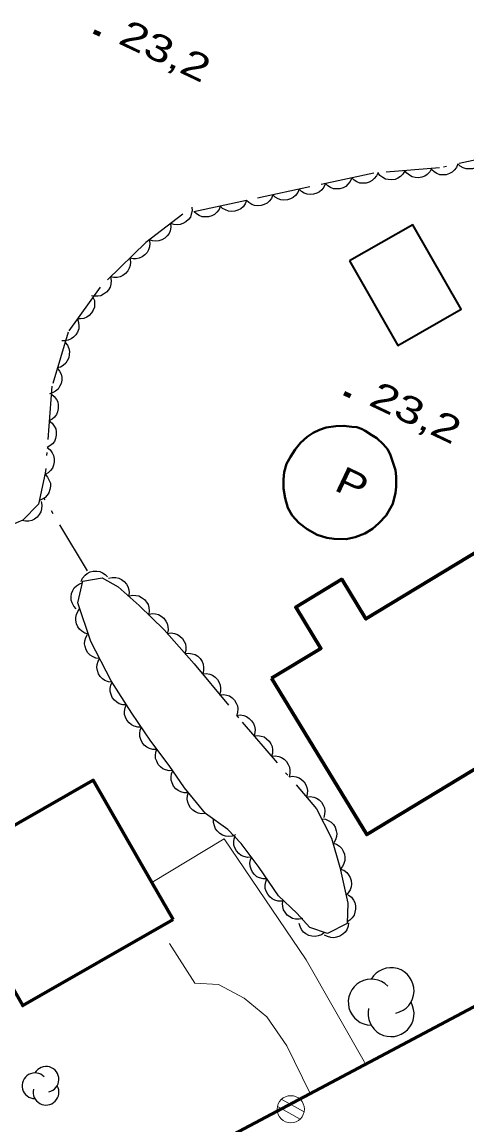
# Model space of a CAD drawing. Extents: x 356765 to 358572, y 5103174 to 5104650.
# Drawn here: x 357459.5 to 357484.3, y 5104090.6 to 5104152.2 of the extents above; entities that cross this region are included whole.
import ezdxf

# ---------------------------------------------------------------- set-up
doc = ezdxf.new("R2010")
doc.units = 0
doc.header["$LTSCALE"] = 0.6
doc.linetypes.add('DOT_DASHED', pattern=[7.7, 5, -1.2, 0.3, -1.2])
for name, color, linetype, lineweight in [('19', 7, 'Continuous', 13), ('21', 7, 'Continuous', 53), ('3', 7, 'Continuous', 140), ('31', 7, 'Continuous', 70), ('36', 7, 'Continuous', 13), ('38', 7, 'Continuous', 40), ('41', 7, 'DOT_DASHED', 25), ('44', 7, 'Continuous', 25)]:
    doc.layers.add(name, color=color, linetype=linetype, lineweight=lineweight)

msp = doc.modelspace()

# ---------------------------------------------------------------- linework, layer by layer
at = {"layer": '19'}
for points in [[(357478.64, 5104093.98), (357478.56, 5104094.13), (357475.31, 5104099.8), (357470.73, 5104106.57), (357466.7, 5104104.12)], [(357475.54, 5104092.33), (357474.24, 5104094.99), (357473.12, 5104096.62), (357471.86, 5104097.67), (357470.43, 5104098.43), (357469.1, 5104098.51), (357467.69, 5104100.72)]]:
    msp.add_lwpolyline(points, dxfattribs=at)
at = {"layer": '21'}
msp.add_lwpolyline([(357450.01, 5104078.75), (357471.24, 5104090.05), (357493.17, 5104101.68), (357495.43, 5104102.9), (357512.46, 5104112.13), (357524.83, 5104118.7), (357528.41, 5104120.6), (357531.92, 5104122.47)], dxfattribs=at)
at = {"layer": '3'}
for p, q in [((357463.45, 5104151.68), (357463.81, 5104151.51)), ((357477.44, 5104131.48), (357477.8, 5104131.31))]:
    msp.add_line(p, q, dxfattribs=at)
at = {"layer": '31', "lineweight": 35}
msp.add_lwpolyline([(357477.74, 5104138.86), (357480.43, 5104134.14), (357483.97, 5104136.17), (357481.28, 5104140.88), (357477.74, 5104138.86)], close=True, dxfattribs=at)
at = {"layer": '31'}
for points in [[(357473.39, 5104115.54), (357476.14, 5104117.21), (357474.74, 5104119.51), (357477.3, 5104121.07), (357478.65, 5104118.86), (357485.1, 5104122.78), (357488.72, 5104116.82), (357485.42, 5104114.8), (357487.16, 5104111.94), (357478.7, 5104106.8), (357473.39, 5104115.54)], [(357467.89, 5104102.05), (357459.49, 5104097.25), (357455.03, 5104105.04), (357463.43, 5104109.84), (357466.7, 5104104.12), (357467.89, 5104102.05)]]:
    msp.add_lwpolyline(points, close=True, dxfattribs=at)
at = {"layer": '36'}
for p, q in [((357473.71, 5104091.61), (357474.98, 5104090.9)), ((357475.2, 5104091.31), (357473.93, 5104092.01))]:
    msp.add_line(p, q, dxfattribs=at)
msp.add_circle((357474.4572, 5104091.4548), 0.7588, dxfattribs=at)
at = {"layer": '38'}
msp.add_lwpolyline([(357478.14, 5104129.57), (357477.86, 5104129.6), (357477.43, 5104129.65), (357476.98, 5104129.63), (357476.44, 5104129.56), (357476.06, 5104129.43), (357475.71, 5104129.26), (357475.37, 5104129.03), (357475.01, 5104128.7), (357474.7, 5104128.33), (357474.44, 5104127.91), (357474.22, 5104127.52), (357474.09, 5104127.06), (357474.05, 5104126.64), (357474.06, 5104126.14), (357474.14, 5104125.61), (357474.29, 5104125.06), (357474.54, 5104124.63), (357474.91, 5104124.23), (357475.37, 5104123.88), (357475.93, 5104123.56), (357476.47, 5104123.39), (357476.88, 5104123.33), (357477.56, 5104123.32), (357478.06, 5104123.43), (357478.59, 5104123.63), (357479.03, 5104123.9), (357479.38, 5104124.21), (357479.78, 5104124.63), (357480.15, 5104125.28), (357480.3, 5104125.9), (357480.34, 5104126.23), (357480.34, 5104126.81), (357480.3, 5104127.17), (357480.03, 5104128.01), (357479.87, 5104128.32), (357479.62, 5104128.63), (357479.26, 5104128.95), (357478.99, 5104129.12), (357478.61, 5104129.36), (357478.41, 5104129.47), (357478.14, 5104129.57)], close=True, dxfattribs=at)
at = {"layer": '41'}
msp.add_line((357463.1, 5104121.54), (357460.67, 5104125.62), dxfattribs=at)
at = {"layer": '44', "linetype": 'DOT_DASHED'}
msp.add_lwpolyline([(357486.79, 5104144.95), (357482.77, 5104144.06), (357479.09, 5104143.76), (357475.53, 5104143), (357471.98, 5104142.24), (357468.43, 5104141.48), (357466.37, 5104139.89), (357463.81, 5104137.4), (357462.02, 5104134.89), (357461.12, 5104131.87), (357460.75, 5104127), (357460.37, 5104125.26), (357459.49, 5104124.38), (357457.69, 5104123.62)], dxfattribs=at)
at = {"layer": '44'}
for points in [[(357485.26, 5104144.61), (357485.18, 5104144.42), (357485.06, 5104144.26), (357484.94, 5104144.14), (357484.78, 5104144.06), (357484.6, 5104144.01), (357484.41, 5104144), (357484.25, 5104144.01), (357484.08, 5104144.07), (357483.92, 5104144.16), (357483.79, 5104144.29)], [(357480.83, 5104143.9), (357480.72, 5104143.72), (357480.58, 5104143.58), (357480.44, 5104143.48), (357480.28, 5104143.42), (357480.09, 5104143.39), (357479.9, 5104143.41), (357479.74, 5104143.44), (357479.59, 5104143.52), (357479.44, 5104143.64), (357479.33, 5104143.78)], [(357482.32, 5104144.02), (357482.22, 5104143.84), (357482.07, 5104143.7), (357481.94, 5104143.6), (357481.77, 5104143.55), (357481.59, 5104143.51), (357481.4, 5104143.53), (357481.24, 5104143.56), (357481.08, 5104143.65), (357480.94, 5104143.76), (357480.83, 5104143.9)], [(357483.79, 5104144.29), (357483.72, 5104144.09), (357483.59, 5104143.93), (357483.47, 5104143.82), (357483.32, 5104143.74), (357483.14, 5104143.68), (357482.95, 5104143.67), (357482.78, 5104143.68), (357482.62, 5104143.75), (357482.46, 5104143.84), (357482.33, 5104143.96)], [(357477.86, 5104143.5), (357477.78, 5104143.3), (357477.65, 5104143.15), (357477.53, 5104143.03), (357477.38, 5104142.95), (357477.2, 5104142.9), (357477.01, 5104142.89), (357476.85, 5104142.9), (357476.68, 5104142.96), (357476.52, 5104143.06), (357476.39, 5104143.18)], [(357479.33, 5104143.81), (357479.25, 5104143.62), (357479.12, 5104143.46), (357479, 5104143.35), (357478.84, 5104143.27), (357478.67, 5104143.21), (357478.47, 5104143.2), (357478.31, 5104143.21), (357478.15, 5104143.28), (357477.99, 5104143.37), (357477.86, 5104143.5)], [(357474.93, 5104142.87), (357474.85, 5104142.68), (357474.72, 5104142.52), (357474.6, 5104142.4), (357474.44, 5104142.33), (357474.27, 5104142.27), (357474.07, 5104142.26), (357473.91, 5104142.27), (357473.75, 5104142.34), (357473.59, 5104142.43), (357473.46, 5104142.56)], [(357476.39, 5104143.18), (357476.31, 5104142.99), (357476.19, 5104142.83), (357476.07, 5104142.72), (357475.91, 5104142.64), (357475.73, 5104142.59), (357475.54, 5104142.58), (357475.38, 5104142.59), (357475.21, 5104142.65), (357475.05, 5104142.75), (357474.92, 5104142.87)], [(357471.99, 5104142.24), (357471.91, 5104142.05), (357471.79, 5104141.89), (357471.67, 5104141.78), (357471.51, 5104141.7), (357471.33, 5104141.64), (357471.14, 5104141.63), (357470.98, 5104141.65), (357470.81, 5104141.71), (357470.65, 5104141.8), (357470.52, 5104141.93)], [(357473.46, 5104142.56), (357473.38, 5104142.36), (357473.25, 5104142.2), (357473.13, 5104142.09), (357472.98, 5104142.01), (357472.8, 5104141.96), (357472.61, 5104141.95), (357472.44, 5104141.96), (357472.28, 5104142.02), (357472.12, 5104142.12), (357471.99, 5104142.24)], [(357468.94, 5104141.87), (357468.95, 5104141.66), (357468.9, 5104141.47), (357468.85, 5104141.31), (357468.74, 5104141.17), (357468.6, 5104141.05), (357468.43, 5104140.96), (357468.28, 5104140.9), (357468.11, 5104140.88), (357467.92, 5104140.9), (357467.75, 5104140.96)], [(357470.52, 5104141.93), (357470.45, 5104141.73), (357470.32, 5104141.58), (357470.2, 5104141.46), (357470.04, 5104141.38), (357469.87, 5104141.33), (357469.67, 5104141.32), (357469.51, 5104141.33), (357469.35, 5104141.4), (357469.19, 5104141.49), (357469.06, 5104141.61)], [(357467.75, 5104140.96), (357467.76, 5104140.75), (357467.72, 5104140.55), (357467.66, 5104140.4), (357467.55, 5104140.26), (357467.42, 5104140.13), (357467.25, 5104140.04), (357467.09, 5104139.98), (357466.92, 5104139.97), (357466.73, 5104139.98), (357466.56, 5104140.04)], [(357466.55, 5104140.06), (357466.58, 5104139.85), (357466.56, 5104139.65), (357466.52, 5104139.49), (357466.43, 5104139.34), (357466.31, 5104139.2), (357466.15, 5104139.09), (357466, 5104139.02), (357465.83, 5104138.98), (357465.65, 5104138.98), (357465.47, 5104139.01)], [(357465.47, 5104139.01), (357465.51, 5104138.81), (357465.48, 5104138.61), (357465.44, 5104138.45), (357465.35, 5104138.3), (357465.23, 5104138.16), (357465.07, 5104138.05), (357464.93, 5104137.97), (357464.76, 5104137.94), (357464.57, 5104137.93), (357464.39, 5104137.97)], [(357464.39, 5104137.97), (357464.43, 5104137.76), (357464.41, 5104137.56), (357464.37, 5104137.4), (357464.28, 5104137.25), (357464.16, 5104137.11), (357464, 5104137), (357463.85, 5104136.92), (357463.68, 5104136.89), (357463.5, 5104136.89), (357463.32, 5104136.92)], [(357463.41, 5104136.84), (357463.49, 5104136.65), (357463.5, 5104136.44), (357463.49, 5104136.28), (357463.42, 5104136.11), (357463.33, 5104135.96), (357463.19, 5104135.82), (357463.07, 5104135.72), (357462.9, 5104135.65), (357462.72, 5104135.62), (357462.54, 5104135.62)], [(357462.54, 5104135.62), (357462.61, 5104135.43), (357462.63, 5104135.22), (357462.62, 5104135.06), (357462.55, 5104134.89), (357462.46, 5104134.73), (357462.32, 5104134.6), (357462.2, 5104134.5), (357462.03, 5104134.43), (357461.85, 5104134.4), (357461.67, 5104134.4)], [(357461.85, 5104134.31), (357461.98, 5104134.15), (357462.06, 5104133.96), (357462.1, 5104133.8), (357462.09, 5104133.63), (357462.06, 5104133.45), (357461.97, 5104133.28), (357461.89, 5104133.14), (357461.75, 5104133.02), (357461.59, 5104132.93), (357461.42, 5104132.88)], [(357461.42, 5104132.88), (357461.55, 5104132.71), (357461.63, 5104132.53), (357461.67, 5104132.37), (357461.67, 5104132.19), (357461.63, 5104132.01), (357461.54, 5104131.84), (357461.46, 5104131.7), (357461.32, 5104131.59), (357461.16, 5104131.49), (357460.99, 5104131.44)], [(357461.09, 5104131.42), (357461.25, 5104131.29), (357461.37, 5104131.12), (357461.44, 5104130.98), (357461.47, 5104130.8), (357461.47, 5104130.62), (357461.43, 5104130.43), (357461.37, 5104130.28), (357461.26, 5104130.14), (357461.13, 5104130.01), (357460.97, 5104129.93)], [(357460.97, 5104129.93), (357461.14, 5104129.8), (357461.25, 5104129.63), (357461.33, 5104129.48), (357461.36, 5104129.31), (357461.36, 5104129.12), (357461.31, 5104128.94), (357461.26, 5104128.78), (357461.15, 5104128.65), (357461.01, 5104128.52), (357460.86, 5104128.43)], [(357460.86, 5104128.43), (357461.02, 5104128.3), (357461.14, 5104128.13), (357461.21, 5104127.99), (357461.24, 5104127.81), (357461.25, 5104127.63), (357461.2, 5104127.44), (357461.15, 5104127.29), (357461.04, 5104127.15), (357460.9, 5104127.02), (357460.74, 5104126.93)], [(357460.74, 5104126.94), (357460.88, 5104126.78), (357460.97, 5104126.6), (357461.03, 5104126.45), (357461.03, 5104126.27), (357461.01, 5104126.09), (357460.94, 5104125.91), (357460.86, 5104125.77), (357460.74, 5104125.64), (357460.58, 5104125.54), (357460.42, 5104125.47)], [(357460.52, 5104125.41), (357460.56, 5104125.21), (357460.54, 5104125), (357460.5, 5104124.84), (357460.41, 5104124.69), (357460.29, 5104124.55), (357460.14, 5104124.44), (357460, 5104124.36), (357459.82, 5104124.32), (357459.64, 5104124.32), (357459.46, 5104124.35)], [(357462.75, 5104120.95), (357462.83, 5104121.14), (357462.97, 5104121.3), (357463.09, 5104121.4), (357463.25, 5104121.48), (357463.43, 5104121.52), (357463.62, 5104121.52), (357463.79, 5104121.5), (357463.95, 5104121.43), (357464.1, 5104121.33), (357464.23, 5104121.2)], [(357464.28, 5104121.13), (357464.49, 5104121.18), (357464.69, 5104121.17), (357464.85, 5104121.14), (357465.01, 5104121.06), (357465.16, 5104120.95), (357465.28, 5104120.8), (357465.36, 5104120.66), (357465.41, 5104120.49), (357465.43, 5104120.31), (357465.4, 5104120.13)], [(357462.48, 5104119.42), (357462.34, 5104119.57), (357462.25, 5104119.75), (357462.2, 5104119.91), (357462.19, 5104120.09), (357462.22, 5104120.27), (357462.29, 5104120.44), (357462.37, 5104120.59), (357462.5, 5104120.71), (357462.65, 5104120.81), (357462.82, 5104120.88)], [(357465.4, 5104120.13), (357465.61, 5104120.18), (357465.81, 5104120.17), (357465.97, 5104120.14), (357466.13, 5104120.06), (357466.28, 5104119.95), (357466.4, 5104119.8), (357466.49, 5104119.67), (357466.53, 5104119.5), (357466.55, 5104119.31), (357466.53, 5104119.13)], [(357463.16, 5104118.01), (357462.96, 5104118.06), (357462.78, 5104118.17), (357462.66, 5104118.28), (357462.56, 5104118.42), (357462.49, 5104118.59), (357462.45, 5104118.78), (357462.45, 5104118.94), (357462.49, 5104119.11), (357462.57, 5104119.28), (357462.67, 5104119.43)], [(357466.5, 5104119.11), (357466.71, 5104119.15), (357466.91, 5104119.14), (357467.07, 5104119.1), (357467.22, 5104119.01), (357467.37, 5104118.9), (357467.48, 5104118.74), (357467.56, 5104118.6), (357467.6, 5104118.43), (357467.61, 5104118.24), (357467.58, 5104118.07)], [(357467.56, 5104118.05), (357467.77, 5104118.08), (357467.97, 5104118.04), (357468.13, 5104117.99), (357468.27, 5104117.89), (357468.41, 5104117.77), (357468.51, 5104117.6), (357468.58, 5104117.46), (357468.6, 5104117.28), (357468.6, 5104117.1), (357468.55, 5104116.92)], [(357463.79, 5104116.65), (357463.58, 5104116.67), (357463.39, 5104116.75), (357463.25, 5104116.84), (357463.13, 5104116.97), (357463.03, 5104117.13), (357462.98, 5104117.31), (357462.94, 5104117.47), (357462.96, 5104117.64), (357463.01, 5104117.82), (357463.1, 5104117.98)], [(357468.55, 5104116.92), (357468.76, 5104116.95), (357468.96, 5104116.91), (357469.12, 5104116.86), (357469.26, 5104116.77), (357469.4, 5104116.64), (357469.5, 5104116.47), (357469.57, 5104116.33), (357469.59, 5104116.15), (357469.58, 5104115.97), (357469.54, 5104115.79)], [(357464.47, 5104115.32), (357464.27, 5104115.34), (357464.08, 5104115.42), (357463.94, 5104115.51), (357463.82, 5104115.64), (357463.72, 5104115.79), (357463.66, 5104115.98), (357463.63, 5104116.14), (357463.65, 5104116.31), (357463.7, 5104116.49), (357463.79, 5104116.65)], [(357469.52, 5104115.78), (357469.73, 5104115.8), (357469.93, 5104115.76), (357470.09, 5104115.71), (357470.23, 5104115.6), (357470.36, 5104115.47), (357470.46, 5104115.31), (357470.52, 5104115.16), (357470.54, 5104114.98), (357470.53, 5104114.8), (357470.48, 5104114.62)], [(357465.29, 5104114.05), (357465.08, 5104114.06), (357464.88, 5104114.12), (357464.74, 5104114.2), (357464.61, 5104114.32), (357464.49, 5104114.46), (357464.42, 5104114.64), (357464.37, 5104114.8), (357464.38, 5104114.97), (357464.41, 5104115.15), (357464.48, 5104115.32)], [(357470.48, 5104114.62), (357470.69, 5104114.64), (357470.89, 5104114.6), (357471.04, 5104114.55), (357471.19, 5104114.45), (357471.32, 5104114.32), (357471.41, 5104114.15), (357471.48, 5104114), (357471.5, 5104113.83), (357471.49, 5104113.64), (357471.44, 5104113.47)], [(357466.12, 5104112.8), (357465.91, 5104112.8), (357465.71, 5104112.86), (357465.56, 5104112.93), (357465.43, 5104113.05), (357465.31, 5104113.19), (357465.23, 5104113.36), (357465.18, 5104113.52), (357465.18, 5104113.69), (357465.2, 5104113.88), (357465.27, 5104114.04)], [(357471.43, 5104113.46), (357471.64, 5104113.49), (357471.84, 5104113.45), (357471.99, 5104113.4), (357472.14, 5104113.3), (357472.27, 5104113.17), (357472.37, 5104113.01), (357472.44, 5104112.86), (357472.46, 5104112.68), (357472.45, 5104112.5), (357472.41, 5104112.32)], [(357466.96, 5104111.56), (357466.75, 5104111.56), (357466.56, 5104111.62), (357466.41, 5104111.69), (357466.27, 5104111.81), (357466.16, 5104111.95), (357466.08, 5104112.12), (357466.02, 5104112.28), (357466.02, 5104112.45), (357466.05, 5104112.64), (357466.12, 5104112.8)], [(357472.41, 5104112.32), (357472.61, 5104112.35), (357472.81, 5104112.31), (357472.97, 5104112.26), (357473.11, 5104112.16), (357473.25, 5104112.03), (357473.34, 5104111.87), (357473.41, 5104111.72), (357473.44, 5104111.54), (357473.43, 5104111.36), (357473.38, 5104111.18)], [(357467.88, 5104110.38), (357467.67, 5104110.37), (357467.47, 5104110.42), (357467.32, 5104110.48), (357467.18, 5104110.59), (357467.06, 5104110.73), (357466.97, 5104110.9), (357466.91, 5104111.05), (357466.9, 5104111.22), (357466.92, 5104111.41), (357466.98, 5104111.58)], [(357473.38, 5104111.18), (357473.59, 5104111.21), (357473.79, 5104111.17), (357473.94, 5104111.12), (357474.09, 5104111.02), (357474.22, 5104110.89), (357474.32, 5104110.73), (357474.39, 5104110.58), (357474.41, 5104110.4), (357474.4, 5104110.22), (357474.36, 5104110.04)], [(357468.72, 5104109.14), (357468.51, 5104109.13), (357468.32, 5104109.19), (357468.16, 5104109.26), (357468.03, 5104109.37), (357467.91, 5104109.51), (357467.83, 5104109.69), (357467.78, 5104109.84), (357467.78, 5104110.02), (357467.8, 5104110.2), (357467.87, 5104110.37)], [(357474.36, 5104110.04), (357474.56, 5104110.07), (357474.76, 5104110.03), (357474.92, 5104109.98), (357475.06, 5104109.88), (357475.2, 5104109.75), (357475.29, 5104109.59), (357475.36, 5104109.44), (357475.39, 5104109.26), (357475.38, 5104109.08), (357475.33, 5104108.9)], [(357469.69, 5104107.99), (357469.48, 5104107.97), (357469.28, 5104108.01), (357469.13, 5104108.07), (357468.98, 5104108.17), (357468.86, 5104108.3), (357468.76, 5104108.47), (357468.7, 5104108.62), (357468.68, 5104108.79), (357468.69, 5104108.98), (357468.74, 5104109.15)], [(357475.33, 5104108.9), (357475.54, 5104108.93), (357475.74, 5104108.89), (357475.89, 5104108.84), (357476.04, 5104108.74), (357476.17, 5104108.61), (357476.27, 5104108.45), (357476.34, 5104108.3), (357476.36, 5104108.12), (357476.35, 5104107.94), (357476.31, 5104107.76)], [(357471.37, 5104106.79), (357471.18, 5104106.71), (357470.98, 5104106.7), (357470.81, 5104106.71), (357470.65, 5104106.78), (357470.49, 5104106.87), (357470.35, 5104107.01), (357470.25, 5104107.13), (357470.19, 5104107.3), (357470.15, 5104107.48), (357470.15, 5104107.66)], [(357476.18, 5104107.68), (357476.39, 5104107.66), (357476.58, 5104107.58), (357476.72, 5104107.49), (357476.84, 5104107.36), (357476.94, 5104107.21), (357476.99, 5104107.02), (357477.03, 5104106.86), (357477.01, 5104106.69), (357476.96, 5104106.51), (357476.87, 5104106.35)], [(357472.25, 5104105.54), (357472.04, 5104105.53), (357471.84, 5104105.58), (357471.69, 5104105.64), (357471.55, 5104105.75), (357471.43, 5104105.89), (357471.34, 5104106.06), (357471.28, 5104106.21), (357471.27, 5104106.39), (357471.29, 5104106.57), (357471.35, 5104106.74)], [(357476.82, 5104106.33), (357477.02, 5104106.26), (357477.18, 5104106.15), (357477.3, 5104106.03), (357477.39, 5104105.88), (357477.46, 5104105.71), (357477.48, 5104105.52), (357477.48, 5104105.36), (357477.43, 5104105.19), (357477.34, 5104105.02), (357477.23, 5104104.89)], [(357473.12, 5104104.33), (357472.91, 5104104.33), (357472.72, 5104104.38), (357472.57, 5104104.45), (357472.44, 5104104.57), (357472.32, 5104104.71), (357472.24, 5104104.88), (357472.19, 5104105.04), (357472.18, 5104105.21), (357472.21, 5104105.4), (357472.28, 5104105.56)], [(357477.22, 5104104.88), (357477.42, 5104104.81), (357477.58, 5104104.68), (357477.69, 5104104.56), (357477.77, 5104104.41), (357477.83, 5104104.23), (357477.84, 5104104.04), (357477.83, 5104103.88), (357477.77, 5104103.71), (357477.67, 5104103.55), (357477.55, 5104103.42)], [(357473.97, 5104103.09), (357473.76, 5104103.09), (357473.57, 5104103.14), (357473.42, 5104103.21), (357473.28, 5104103.33), (357473.17, 5104103.47), (357473.09, 5104103.64), (357473.03, 5104103.8), (357473.03, 5104103.98), (357473.06, 5104104.16), (357473.12, 5104104.33)], [(357477.67, 5104103.43), (357477.84, 5104103.31), (357477.96, 5104103.14), (357478.04, 5104103), (357478.08, 5104102.83), (357478.08, 5104102.64), (357478.04, 5104102.46), (357477.99, 5104102.3), (357477.89, 5104102.16), (357477.76, 5104102.03), (357477.6, 5104101.93)], [(357475.13, 5104102.12), (357474.92, 5104102.07), (357474.72, 5104102.08), (357474.56, 5104102.12), (357474.4, 5104102.2), (357474.26, 5104102.31), (357474.14, 5104102.47), (357474.06, 5104102.6), (357474.01, 5104102.78), (357474, 5104102.96), (357474.03, 5104103.14)], [(357476.34, 5104101.33), (357476.17, 5104101.2), (357475.98, 5104101.14), (357475.82, 5104101.1), (357475.64, 5104101.12), (357475.47, 5104101.17), (357475.3, 5104101.26), (357475.17, 5104101.36), (357475.06, 5104101.5), (357474.98, 5104101.66), (357474.93, 5104101.84)], [(357477.68, 5104101.88), (357477.66, 5104101.68), (357477.58, 5104101.49), (357477.49, 5104101.35), (357477.36, 5104101.23), (357477.2, 5104101.13), (357477.02, 5104101.07), (357476.86, 5104101.04), (357476.69, 5104101.06), (357476.51, 5104101.11), (357476.35, 5104101.19)]]:
    msp.add_lwpolyline(points, dxfattribs=at)
at = {"layer": '44', "linetype": 'DOT_DASHED'}
msp.add_lwpolyline([(357469.69, 5104107.99), (357468.53, 5104109.41), (357467.66, 5104110.67), (357466.65, 5104112.02), (357465.58, 5104113.59), (357464.43, 5104115.4), (357463.3, 5104117.59), (357462.56, 5104119.76), (357462.84, 5104120.97), (357463.92, 5104121.15), (357464.82, 5104120.65), (357465.99, 5104119.61), (357467.39, 5104118.25), (357469.06, 5104116.34), (357471.75, 5104113.09), (357475.89, 5104108.25), (357476.74, 5104106.61), (357477.2, 5104104.98), (357477.65, 5104102.98), (357477.6, 5104101.84), (357476.5, 5104101.27), (357475.53, 5104101.62), (357474.8, 5104102.42), (357473.77, 5104103.38), (357472.69, 5104104.96), (357471.68, 5104106.3), (357470.95, 5104107.09)], close=True, dxfattribs=at)
at = {"layer": '44'}
for centre, radius, start, end in [((357480.0565, 5104098.0814), 1.2845, 282.26917, 149.72626), ((357478.9518, 5104097.4392), 1.2845, 44.11537, 269.80396), ((357480.0565, 5104096.7969), 1.2845, 166.93686, 29.62122), ((357460.1721, 5104092.7663), 0.7187, 44.11537, 269.80396), ((357460.7902, 5104093.1257), 0.7187, 282.26917, 149.72626), ((357460.7902, 5104092.4069), 0.7187, 166.93686, 29.62122)]:
    msp.add_arc(centre, radius, start, end, dxfattribs=at)

# ---------------------------------------------------------------- texts
at = {"layer": '3', "width": 1.35}
for p in [(357464.75, 5104151.05), (357478.74, 5104130.84)]:
    msp.add_text('23,2   ', height=1.5, rotation=334.619, dxfattribs=at).set_placement(p)
at = {"layer": '38', "width": 1.25}
msp.add_text('P', height=1.5, rotation=334.72, dxfattribs=at).set_placement((357476.81, 5104126.08))

doc.saveas('drawing.dxf')
